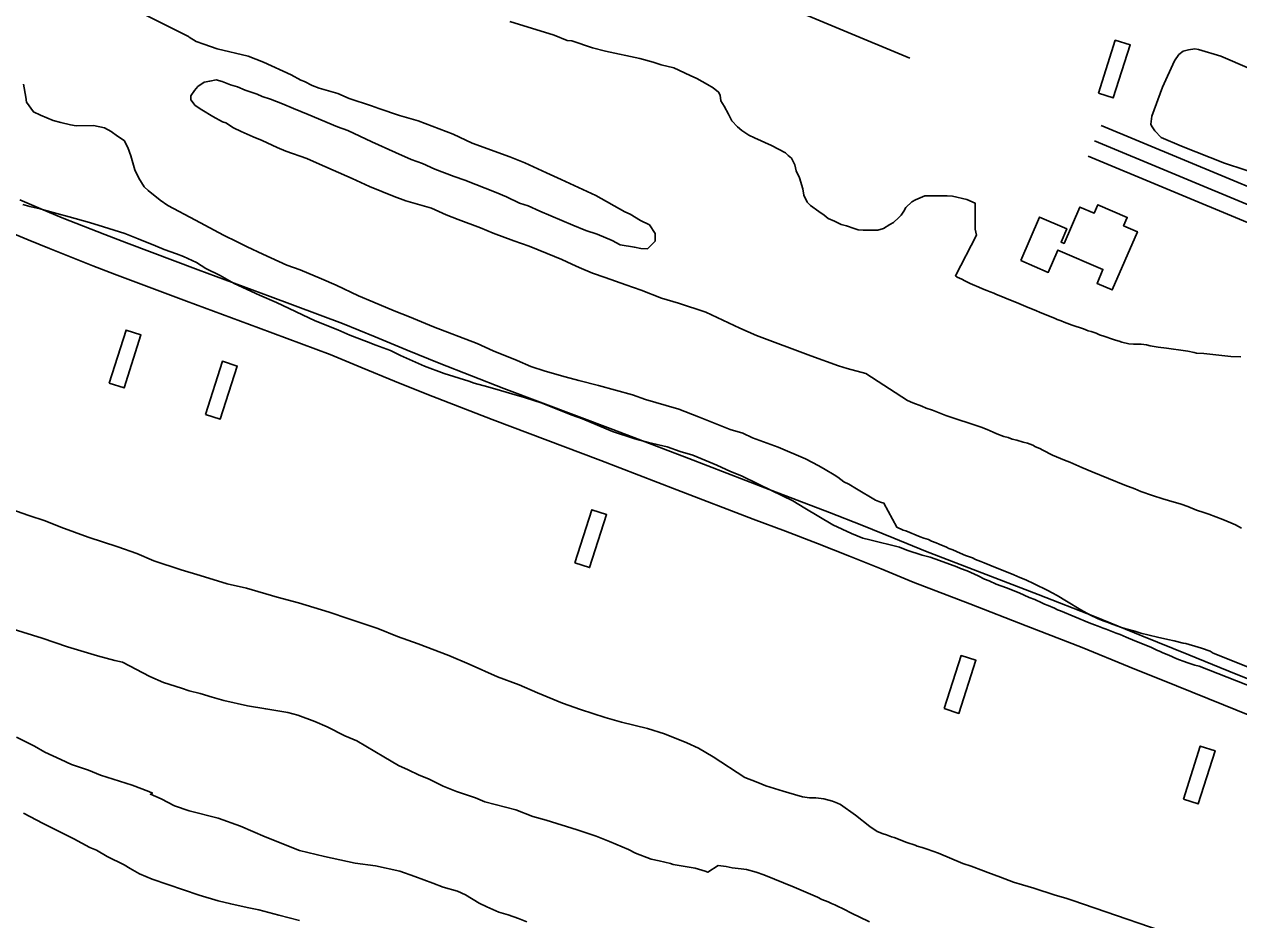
# Model space of a CAD drawing. Extents: x 3297735 to 3335592, y 670436 to 695807.
# Drawn here: x 3305787 to 3306877, y 679392 to 680197 of the extents above; entities that cross this region are included whole.
import ezdxf

# ---------------------------------------------------------------- set-up
doc = ezdxf.new("R2010")
doc.units = 0
for name, color, linetype in [('V-BLDG-OTLN', 7, 'Continuous'), ('V-ROAD-CNTR', 7, 'Continuous'), ('V-SITE-VEGE', 7, 'Continuous'), ('V-TOPO-SHOR', 7, 'Continuous')]:
    doc.layers.add(name, color=color, linetype=linetype)

msp = doc.modelspace()

# ---------------------------------------------------------------- linework, layer by layer
at = {"layer": 'V-BLDG-OTLN'}
for points in [[(3306751.2, 680134.6), (3306766.3, 680182.2), (3306779.7, 680178), (3306764.5, 680130.4)], [(3306681.5, 679984.3), (3306698.4, 680023.5), (3306722.8, 680012.9), (3306717.6, 680001), (3306720.3, 679999.8), (3306734.4, 680032.4), (3306747.3, 680026.9), (3306750.6, 680034.5), (3306777, 680023.1), (3306773.8, 680015.6), (3306786.2, 680010.2), (3306763.6, 679958), (3306749.9, 679963.9), (3306755.2, 679976.4), (3306714.8, 679993.8), (3306706.1, 679973.7)], [(3305863.3, 679874.2), (3305878.5, 679921.9), (3305891.8, 679917.6), (3305876.7, 679870)], [(3305949.7, 679846.3), (3305964.9, 679893.9), (3305978.2, 679889.7), (3305963, 679842)], [(3306281.2, 679712.9), (3306296.4, 679760.6), (3306309.7, 679756.3), (3306294.5, 679708.7)], [(3306612.7, 679582.1), (3306627.9, 679629.7), (3306641.2, 679625.5), (3306626, 679577.8)], [(3306827.4, 679500.8), (3306842.5, 679548.4), (3306855.9, 679544.2), (3306840.7, 679496.5)]]:
    msp.add_lwpolyline(points, close=True, dxfattribs=at)
at = {"layer": 'V-ROAD-CNTR'}
for points in [[(3306753.5, 680105.7), (3307262.9, 679893.6), (3307623.4, 679742.3), (3307745.8, 679598.1), (3308078.8, 679452.2)], [(3306747.7, 680091.9), (3307257.1, 679879.7), (3307614.3, 679729.8), (3307736.6, 679585.8), (3308072.8, 679438.4)], [(3306741.9, 680078), (3307251.3, 679865.9), (3307605.1, 679717.4), (3307727.4, 679573.4), (3308066.8, 679424.7)], [(3305783.1, 680038.8), (3305802.1, 680030.8), (3305821.2, 680022.9), (3305840.3, 680015.2), (3305859.5, 680007.7), (3305878.8, 680000.3), (3305943.3, 679976.1), (3306007.9, 679952.1), (3306072.8, 679928), (3306101.9, 679915.8), (3306130.7, 679903.9), (3306159.6, 679892.2), (3306188.5, 679880.8), (3306217.6, 679869.6), (3306315.3, 679832.8), (3306383.7, 679806.6), (3306451.9, 679780.2), (3306480.9, 679769.3), (3306509.9, 679758.2), (3306538.8, 679746.8), (3306567.6, 679735.2), (3306596.1, 679723.5), (3306646.5, 679704.1), (3306697.1, 679684.5), (3306747.6, 679664.7), (3306790, 679647.3), (3306832.3, 679630.2), (3306874.7, 679613.1), (3306916.9, 679596.2)], [(3305771.3, 680011.2), (3305790.5, 680003.1), (3305809.9, 679995.2), (3305829.2, 679987.4), (3305848.7, 679979.7), (3305868.1, 679972.3), (3305932.8, 679948), (3305997.4, 679923.9), (3306061.8, 679900.1), (3306090.3, 679888.1), (3306119.4, 679876.1), (3306148.5, 679864.4), (3306177.7, 679852.9), (3306206.9, 679841.6), (3306304.7, 679804.8), (3306372.9, 679778.6), (3306441.2, 679752.1), (3306470.2, 679741.3), (3306499, 679730.2), (3306527.7, 679718.9), (3306556.3, 679707.5), (3306585, 679695.7), (3306635.7, 679676.1), (3306686.2, 679656.5), (3306736.5, 679636.8), (3306778.7, 679619.6), (3306821.1, 679602.4), (3306863.5, 679585.3), (3306906.2, 679568.2)]]:
    msp.add_lwpolyline(points, dxfattribs=at)
at = {"layer": 'V-SITE-VEGE'}
for points in [[(3305942.8, 680140.6), (3305948.7, 680144.6), (3305953.6, 680145.6), (3305959.4, 680146.6), (3305964.8, 680145.2), (3305972.2, 680142.3), (3305978.5, 680140.4), (3305985.4, 680137.5), (3305996.2, 680133.7), (3306000.6, 680131.8), (3306008, 680129.4), (3306018.8, 680125.1), (3306028.6, 680120.8), (3306041.8, 680115.5), (3306068.3, 680104.5), (3306077.6, 680101.2), (3306099.2, 680091.1), (3306120.3, 680081.5), (3306134.5, 680075.2), (3306144.4, 680071.4), (3306155.6, 680066.6), (3306172.8, 680059.9), (3306182.6, 680056.6), (3306210.6, 680045.6), (3306219.9, 680041.7), (3306231.7, 680036), (3306239.5, 680033.6), (3306249.8, 680028.8), (3306259.6, 680024.5), (3306279.3, 680016.3), (3306291, 680011.5), (3306301.3, 680008.2), (3306314.6, 680002.4), (3306321.9, 679998.6), (3306334.7, 679996.3), (3306340.6, 679995.3), (3306346.4, 679994.9), (3306353.2, 680001.8), (3306353.2, 680008.6), (3306348.2, 680016.4), (3306340.3, 680020.3), (3306331, 680026.1), (3306326.1, 680028), (3306300.1, 680042.9), (3306269.1, 680057.3), (3306255.9, 680063.1), (3306236.3, 680072.2), (3306223, 680077.5), (3306189.2, 680089.9), (3306172, 680098), (3306140.6, 680110), (3306123.9, 680114.8), (3306105.3, 680121), (3306098.9, 680123.3), (3306078.8, 680130), (3306068.5, 680134.3), (3306051.9, 680139.1), (3306045.5, 680141.5), (3306038.6, 680145.3), (3306035.2, 680146.3), (3306026.8, 680151.1), (3306001.8, 680162.6), (3305988.1, 680167.9), (3305960.2, 680174.5), (3305948.4, 680178.8), (3305941.5, 680181.2), (3305935.1, 680185), (3305934.6, 680185.5), (3305889.5, 680208.1)], [(3306223, 680199.2), (3306262.7, 680186.8), (3306274.5, 680182), (3306278.4, 680181.6), (3306297, 680175.4), (3306308.8, 680172.5), (3306339.6, 680165.9), (3306351.4, 680162.6), (3306358.7, 680160.2), (3306370, 680157.4), (3306384.7, 680150.7), (3306390.6, 680147.8), (3306400.4, 680142.5), (3306405.3, 680139.6), (3306410.3, 680135.7), (3306411.8, 680132.8), (3306412.3, 680127.9), (3306415.3, 680123.1), (3306419.2, 680115.8), (3306422.2, 680109.9), (3306427.1, 680104.6), (3306431.1, 680101.2)], [(3305786.4, 680142.7), (3305788.4, 680131), (3305789, 680126.6), (3305795.4, 680117.9), (3305801.8, 680115), (3305813.1, 680110.2), (3305819.9, 680108.3), (3305828.7, 680106.4), (3305833.6, 680105.5), (3305849.3, 680105.6), (3305859.1, 680103.7), (3305865, 680100.4), (3305870.9, 680096), (3305876.8, 680092.1), (3305880.2, 680085.8), (3305882.7, 680078.5), (3305886.3, 680065.8), (3305889.8, 680058.5), (3305894.7, 680050.7), (3305898.2, 680047.3)], [(3306879.6, 679744.2), (3306874.3, 679747.1), (3306870, 679749), (3306862.8, 679751.9), (3306850.1, 679756.6), (3306845.8, 679758.2), (3306839.3, 679760.2), (3306831.3, 679763.5), (3306825.3, 679765.6), (3306813.9, 679769), (3306809.1, 679770.3), (3306799.7, 679773.3), (3306789.3, 679777.1), (3306783.7, 679779.4), (3306774.9, 679782.7), (3306745.6, 679794.7), (3306736.4, 679798.5), (3306725.4, 679803.3), (3306720.6, 679805.2), (3306710, 679809.6), (3306701.2, 679814), (3306698.7, 679815.5), (3306694.8, 679817.2), (3306692.2, 679818.6), (3306687.5, 679820.5), (3306683.6, 679821.4), (3306677.8, 679823.1), (3306673.7, 679824.1), (3306670, 679825.4), (3306666.2, 679826.5), (3306660, 679828.8), (3306656.7, 679830.2), (3306651.2, 679832.7), (3306645.9, 679834.7), (3306614.3, 679845.4), (3306602.2, 679850), (3306596.5, 679851.9), (3306592.6, 679853.6), (3306584.6, 679856.6), (3306579.7, 679858.7), (3306542.4, 679883.1), (3306525.8, 679887.4), (3306517.9, 679889.8), (3306492.9, 679898.8), (3306444.4, 679917), (3306429.2, 679923.7), (3306398.7, 679938.1), (3306374.2, 679946.2), (3306359, 679950.5), (3306340.9, 679957.7), (3306327.1, 679962.5), (3306308.5, 679969.2), (3306297.2, 679973), (3306285, 679978.2), (3306278.6, 679981.1), (3306269.7, 679985.4), (3306256.5, 679990.7), (3306240.3, 679997.4), (3306226.6, 680002.2), (3306208, 680008.9), (3306196.7, 680013.7), (3306176.6, 680021.3), (3306165.8, 680025.6), (3306152.5, 680031.4), (3306129.5, 680038), (3306119.2, 680041.9), (3306097.1, 680051), (3306081.4, 680058.2), (3306052, 680071.1), (3306040.7, 680075.9), (3306022, 680082.6), (3306014.2, 680086), (3306000.5, 680092.2), (3305992.6, 680095.6), (3305981.8, 680100.4), (3305974.9, 680103.7), (3305968, 680108.1), (3305965.1, 680109), (3305956.3, 680113.8), (3305946.4, 680119.6), (3305940.5, 680123.5), (3305936.6, 680128.8), (3305936.6, 680132.2), (3305939.9, 680137.2), (3305942.8, 680140.6)], [(3306431.1, 680101.2), (3306437.5, 680096.9), (3306442.4, 680094.5), (3306457.6, 680087.7), (3306470.4, 680081), (3306472.8, 680078.6), (3306475.8, 680076.2), (3306478.8, 680070.3), (3306479.8, 680064.9), (3306482.8, 680058.6), (3306485.8, 680048.9), (3306486.8, 680043), (3306489.8, 680036.7), (3306492.8, 680033.8), (3306500.1, 680028.5), (3306505.1, 680025.1), (3306508.5, 680022.2), (3306514.4, 680019.8), (3306520.3, 680016.9), (3306525.2, 680015.5), (3306532, 680013.1), (3306535.5, 680012.1), (3306539.9, 680011.7), (3306553.1, 680011.8), (3306558.4, 680013.3), (3306563.8, 680016.8), (3306567.2, 680018.7), (3306572.1, 680023.2), (3306574, 680025.2), (3306576.4, 680028.6), (3306578.3, 680032), (3306583.7, 680037), (3306587.1, 680039), (3306595.4, 680042.5), (3306615.4, 680042.6), (3306620.3, 680042.2), (3306633, 680039.3), (3306640.4, 680036), (3306640.6, 680012.5), (3306641.6, 680007.2), (3306622.8, 679970.7), (3306624.5, 679969.5), (3306628.5, 679967.6), (3306631.2, 679966.1), (3306633.1, 679965.3), (3306636.1, 679963.8), (3306638.2, 679962.8), (3306643.9, 679960.5), (3306647, 679959), (3306651.1, 679957.5), (3306653.9, 679956.3), (3306657.2, 679955.2), (3306659.1, 679954.2), (3306667.1, 679950.8), (3306679.8, 679945.8), (3306685.9, 679943.2), (3306695.7, 679939.2), (3306698.2, 679938), (3306706.2, 679934.8), (3306711.7, 679932.7), (3306714.2, 679931.5), (3306717.8, 679930.2), (3306720.3, 679929), (3306727.5, 679926.4), (3306737.9, 679923), (3306742, 679921.4), (3306744.7, 679920.7), (3306749, 679919.2), (3306752.1, 679917.8), (3306757, 679916.1), (3306763.9, 679913.8), (3306766.4, 679912.9), (3306769.7, 679911.9), (3306772.2, 679911), (3306778.3, 679909.7), (3306782.6, 679909.3), (3306785.9, 679909.3), (3306789.4, 679909.2), (3306794.3, 679908.6), (3306797.6, 679907.9), (3306804.8, 679906.6), (3306812.4, 679905.7), (3306818.5, 679904.7), (3306823.1, 679904.2), (3306831.5, 679902.9), (3306837.2, 679901.8), (3306839.1, 679901.2), (3306845.7, 679900.9), (3306870.1, 679898.2), (3306878.9, 679897.9)], [(3305898.2, 680047.3), (3305909, 680038.6), (3305915.9, 680033.8), (3305940.9, 680020.8), (3305966, 680007.3), (3305978.2, 680001.1), (3305987.1, 679996.8), (3306001.3, 679990), (3306022.9, 679980.4), (3306034.7, 679976.1), (3306053.8, 679968), (3306067.1, 679962.2), (3306087.2, 679952.6), (3306099.9, 679947.4), (3306119.1, 679939.2), (3306132.8, 679933.9), (3306154.4, 679924.8), (3306193.6, 679910), (3306207.9, 679903.3), (3306229.4, 679894.7), (3306241.7, 679889.4), (3306254.5, 679885.1), (3306272.6, 679879.9), (3306284.8, 679876.6), (3306302.5, 679872.3), (3306332.9, 679863.8), (3306344.6, 679859.5), (3306363.2, 679854.2), (3306374.5, 679850.9), (3306392.2, 679844.2), (3306420.6, 679832.7), (3306431.9, 679829.4), (3306440.7, 679825.1), (3306450.5, 679821.7), (3306463.8, 679816.9), (3306488.3, 679806.4), (3306500.1, 679800.1), (3306506, 679796.8), (3306513.9, 679791.9), (3306517.3, 679790), (3306522.7, 679785.7), (3306527.1, 679783.7), (3306534, 679779.4), (3306551.2, 679769.3), (3306555.6, 679767.4), (3306558.6, 679766.4), (3306570.2, 679744.9), (3306576, 679742.4), (3306578.2, 679741.7), (3306591.3, 679736.3), (3306594.4, 679735.2), (3306598.5, 679733.9), (3306601.2, 679732.5), (3306605.5, 679731), (3306608.3, 679729.7), (3306614.9, 679727), (3306617, 679725.8), (3306620.6, 679724.5), (3306623.9, 679723), (3306627.2, 679721.6), (3306631.9, 679719.5), (3306638, 679717.3), (3306640.9, 679715.9), (3306645.6, 679714.2), (3306648.5, 679712.9), (3306653.6, 679710.8), (3306675.3, 679702.2), (3306680.7, 679699.7), (3306686, 679697.6), (3306693.6, 679694.2), (3306705.6, 679688.2), (3306709.7, 679685.9), (3306714.2, 679683.6), (3306722.4, 679678.4), (3306735.5, 679670.8), (3306743.9, 679666), (3306750.4, 679663.1), (3306755.3, 679660.8), (3306759, 679659.7), (3306764.4, 679657.6), (3306770.9, 679655.3), (3306775.8, 679653.8), (3306783.8, 679651.5), (3306789.2, 679649.8), (3306804.3, 679646.2), (3306813.4, 679644.2), (3306819.1, 679643), (3306827.1, 679640.8), (3306829.6, 679640.4), (3306840.6, 679637.2), (3306843.7, 679636.2), (3306851.3, 679633.6), (3306854.1, 679631.7), (3306965.9, 679587.3)], [(3305950.1, 679977.4), (3305941.7, 679982.7), (3305929.9, 679988), (3305923.6, 679990.4), (3305912.8, 679994.2), (3305904.9, 679997.5), (3305889.2, 680003.8), (3305877.5, 680008.6), (3305858.3, 680014.7), (3305845.6, 680018.6), (3305827.5, 680023.8), (3305816.2, 680026.6), (3305804.4, 680029.9), (3305801.5, 680030.9), (3305792.2, 680032.8), (3305785.8, 680034.7)], [(3306960.2, 679573.5), (3306841.7, 679620.2), (3306837.8, 679621), (3306830.6, 679623.5), (3306828.2, 679624.4), (3306823.1, 679626.1), (3306818.8, 679627.8), (3306817.1, 679628.8), (3306812.8, 679630.5), (3306808.9, 679632.2), (3306806.1, 679633.6), (3306804.2, 679634.3), (3306798.9, 679636.8), (3306781.7, 679643.9), (3306778.2, 679645.4), (3306776, 679646.2), (3306770.8, 679648.5), (3306767, 679649.8), (3306764.1, 679651.1), (3306758.2, 679653.4), (3306755.3, 679654.4), (3306750.8, 679656.1), (3306747.7, 679657.4), (3306742.8, 679659.1), (3306717, 679669.8), (3306714.3, 679670.8), (3306711.7, 679672.1), (3306706.1, 679674.6), (3306702.8, 679675.9), (3306700.4, 679677.1), (3306694, 679680), (3306689.1, 679681.9), (3306679.9, 679685.9), (3306668.6, 679690.5), (3306659.4, 679693.9), (3306653.1, 679696.7), (3306649, 679698.3), (3306643.2, 679701.3), (3306633.4, 679705.7), (3306627.5, 679707.8), (3306624, 679709.4), (3306608.6, 679715.1), (3306604.3, 679716.4), (3306600, 679717.9), (3306593.1, 679719.8), (3306579.3, 679724.2), (3306572.6, 679727), (3306546.1, 679733.5), (3306539.8, 679735), (3306529.5, 679739.3), (3306512.8, 679747), (3306487.7, 679761.9), (3306476.9, 679768.7), (3306457.8, 679777.8), (3306446, 679783.6), (3306430.8, 679791.2), (3306420.9, 679795.1), (3306408.7, 679800.8), (3306387.1, 679809.5), (3306375.8, 679812.8), (3306364.1, 679817.1), (3306347.4, 679820.9), (3306335.1, 679824.2), (3306315, 679830.9), (3306288.1, 679842.4), (3306278.7, 679845.7), (3306263, 679851.9), (3306251.8, 679856.2), (3306236.1, 679861.5), (3306224.8, 679864.8), (3306214.5, 679867.6), (3306203.2, 679871), (3306191, 679874.3), (3306186.1, 679876.2), (3306164, 679882.9), (3306146.4, 679889.6), (3306124.8, 679899.2), (3306115.9, 679903.5), (3306102.7, 679908.3), (3306094.4, 679911.6), (3306079.2, 679917.4), (3306068.4, 679922.2), (3306048.3, 679930.3), (3306013.4, 679946.6), (3305998.2, 679953.3), (3305975.6, 679963.9), (3305962.8, 679971.1), (3305950.1, 679977.4)], [(3305740.6, 679773.2), (3305791.1, 679755.6), (3305805.8, 679750.8), (3305820, 679745), (3305844.6, 679736), (3305871, 679727.4), (3305888.2, 679721.2), (3305903.4, 679714.9), (3305927.9, 679706.8), (3305945.1, 679701.6), (3305969.1, 679694), (3305986.7, 679690.2), (3306014.2, 679682.1), (3306033.3, 679676.9), (3306060.7, 679668.8), (3306078.4, 679662.6), (3306104.4, 679654.1), (3306122, 679646.9), (3306140.6, 679640.2), (3306168.1, 679629.7), (3306186.3, 679622), (3306211.8, 679610.5), (3306231.4, 679603.3), (3306247.6, 679596.1), (3306270.2, 679587), (3306286.3, 679581.3), (3306308.4, 679574.1), (3306323.1, 679569.9), (3306346.6, 679564.2), (3306361.8, 679559.4), (3306381.9, 679551.3), (3306392.2, 679546.5), (3306405.5, 679538.8), (3306433.7, 679520.2), (3306443.9, 679516.4), (3306449.1, 679514.1), (3306452.8, 679512.7), (3306468.1, 679507.8), (3306478.4, 679504.8), (3306485.7, 679502.9), (3306491.9, 679502), (3306494, 679501.8), (3306497.4, 679501.8), (3306504.8, 679501.1), (3306512.4, 679499), (3306517.1, 679497.1), (3306519.8, 679495.8), (3306533.1, 679486.3), (3306546.1, 679476.1), (3306552.5, 679471.7), (3306558, 679469.6), (3306561, 679468.7), (3306565.4, 679466.9), (3306567.8, 679466.2), (3306579.1, 679461.8), (3306586.6, 679459.3)], [(3306192.2, 679501.8), (3306175, 679507.5), (3306163.2, 679512.3), (3306150, 679519), (3306141.6, 679522.4), (3306131.8, 679527.2), (3306123, 679531), (3306109.7, 679538.7), (3306085.6, 679553.2), (3306074.9, 679557.5), (3306059.1, 679565.7), (3306047.9, 679570.5), (3306032.7, 679576.2), (3306023.8, 679578.6), (3306003.8, 679581.8), (3305987.6, 679584.6), (3305966.1, 679589.3), (3305955.8, 679592.2), (3305945, 679595.5), (3305935.2, 679597.9), (3305928.3, 679600.3), (3305912.1, 679605.5), (3305899.9, 679610.8), (3305875.3, 679623.8), (3305868.5, 679625.2), (3305852.8, 679629.5), (3305825.8, 679637.5), (3305803.3, 679645.2), (3305746.9, 679662.8)], [(3305780.1, 679556.5), (3305796.3, 679548.3), (3305805.6, 679543), (3305819.8, 679536.3), (3305829.6, 679532), (3305844.8, 679526.7), (3305855.6, 679522.4), (3305884.1, 679513.4)], [(3305884.1, 679513.4), (3305898.8, 679507.6), (3305902.2, 679506.2), (3305900.3, 679505.2), (3305910.1, 679500.9), (3305921.9, 679494.6), (3305935.1, 679490.3), (3305961.1, 679483.7), (3305981.2, 679476.5), (3306003.3, 679466.9), (3306034.2, 679454.5), (3306056.7, 679449.3), (3306084.1, 679443.2), (3306102.2, 679440.9), (3306124.3, 679436.2), (3306137.5, 679431.4), (3306153.7, 679425.2), (3306163, 679421.8), (3306175.8, 679418), (3306183.1, 679414.7), (3306195.4, 679407.4), (3306202.3, 679404.1), (3306213.1, 679399.3), (3306221.4, 679396.9), (3306230.7, 679393.6), (3306238.1, 679390.7)], [(3306545.8, 679390.6), (3306536.4, 679395), (3306530.6, 679397.9), (3306521.6, 679402.5), (3306517.5, 679404.4), (3306514.5, 679405.7), (3306511.6, 679406.9), (3306508.5, 679408.4), (3306502.8, 679410.7), (3306498.9, 679412.6), (3306478.2, 679421.8), (3306450.8, 679432.8), (3306444.1, 679435.3), (3306435.2, 679437.6), (3306430.5, 679438.3), (3306422.5, 679439.2), (3306417, 679440.2), (3306410, 679441.1), (3306400.5, 679435.1), (3306398.1, 679436), (3306389.2, 679438.9), (3306369.6, 679442.2), (3306367.2, 679443.1), (3306356.9, 679445.5), (3306349.6, 679446.9), (3306335.8, 679452.1), (3306329.4, 679455.5), (3306312.3, 679462.7), (3306300.5, 679467.5), (3306283.3, 679473.2), (3306255.4, 679481.8), (3306243.6, 679485.1), (3306228.4, 679491.3), (3306200.5, 679498.4), (3306192.2, 679501.8)], [(3306034.2, 679391.9), (3306015.6, 679396.6), (3305997.5, 679401.4), (3305987.2, 679403.3), (3305972.5, 679406.6), (3305961.2, 679409.4), (3305944.1, 679414.6), (3305901.9, 679428.9), (3305890.6, 679433.7), (3305882.3, 679438.5), (3305876.9, 679441.9), (3305861.6, 679449.1), (3305851.8, 679454.9), (3305845.9, 679457.3), (3305831.7, 679465), (3305804.2, 679479), (3305786.5, 679488.1)], [(3306586.6, 679459.3), (3306588.5, 679458.6), (3306593, 679457.2), (3306597.5, 679455.7), (3306607.5, 679452.1), (3306629.5, 679443.1), (3306636.8, 679440.6), (3306648.1, 679436.5), (3306651.8, 679434.9), (3306663.2, 679430.7), (3306674.9, 679426.2), (3306682.9, 679423.7), (3306693.2, 679420.9), (3306712.4, 679414.4), (3306722, 679411.9), (3306724.7, 679410.8), (3306728.1, 679409.6), (3306836.3, 679372.6)]]:
    msp.add_lwpolyline(points, dxfattribs=at)
at = {"layer": 'V-TOPO-SHOR'}
for points in [[(3306582, 680166.2), (3306460.5, 680216.6), (3306275.7, 680294), (3306209.7, 680321.7), (3306084.7, 680377.1), (3305932.5, 680439.6), (3305803.7, 680490.8), (3305675.9, 680546.6)], [(3306900.7, 680059.8), (3306864.4, 680071.9), (3306825.7, 680087.2), (3306807.4, 680094.9), (3306801.8, 680101), (3306798.9, 680105.4), (3306798.3, 680107), (3306799.1, 680114.1), (3306808.6, 680140.1), (3306819.5, 680163.7), (3306823.4, 680169.3), (3306827.3, 680172.5), (3306832.1, 680173.6), (3306837.6, 680174.4), (3306841.1, 680173.9)], [(3306841.1, 680173.9), (3306860.9, 680168), (3306886.6, 680156.9)]]:
    msp.add_lwpolyline(points, dxfattribs=at)

doc.saveas('drawing.dxf')
